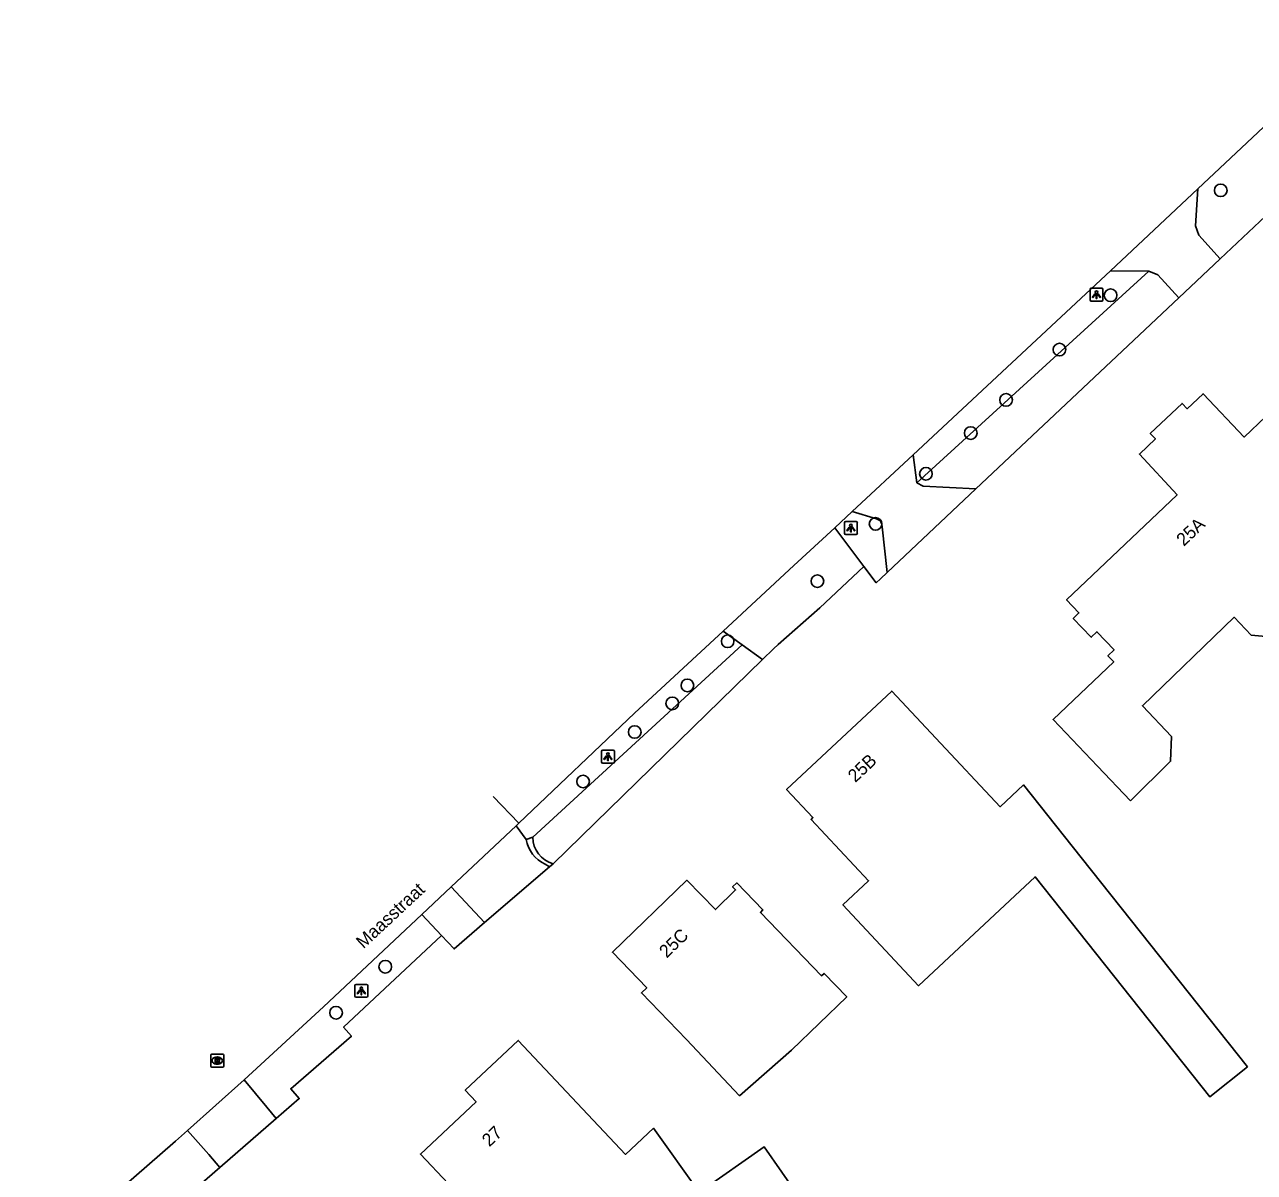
# Model space of a CAD drawing. Extents: x 157321 to 158827, y 386650 to 388532.
# Drawn here: x 157694 to 157789.2, y 388158.4 to 388247.2 of the extents above; entities that cross this region are included whole.
import ezdxf

# ---------------------------------------------------------------- set-up
doc = ezdxf.new("R2010")
doc.units = 0
for name, color, linetype in [('IMGEO_Boom', 7, 'Continuous'), ('IMGEO_Groenvoorziening', 7, 'Continuous'), ('IMGEO_Lichtpunt', 7, 'Continuous'), ('IMGEO_Muur', 7, 'Continuous'), ('IMGEO_Openbare_ruimte_label', 7, 'Continuous'), ('IMGEO_Pand', 7, 'Continuous'), ('IMGEO_Pand_nummerreeks', 7, 'Continuous'), ('IMGEO_Rijbaan_lokaal_gesloten', 7, 'Continuous'), ('IMGEO_Rijbaan_lokaal_open', 7, 'Continuous'), ('IMGEO_Rioolput', 7, 'Continuous'), ('IMGEO_Waterloop', 7, 'Continuous')]:
    doc.layers.add(name, color=color, linetype=linetype)

msp = doc.modelspace()

# ---------------------------------------------------------------- linework, layer by layer
at = {"layer": 'IMGEO_Boom'}
for centre in [(157786.593, 388234.405), (157778.066, 388226.282), (157774.113, 388222.075), (157769.981, 388218.176), (157767.248, 388215.61), (157763.772, 388212.46), (157759.876, 388208.585), (157755.379, 388204.148), (157748.432, 388199.493), (157745.316, 388196.075), (157744.143, 388194.683), (157741.239, 388192.472), (157737.237, 388188.641), (157721.927, 388174.304), (157718.122, 388170.737)]:
    msp.add_circle(centre, 0.489, dxfattribs=at)
at = {"layer": 'IMGEO_Groenvoorziening'}
for points in [[(157802.333, 388243.957), (157786.547, 388229.091)], [(157763.061, 388211.751), (157781.035, 388228.14)], [(157783.351, 388226.082), (157767.637, 388211.284)], [(157760.786, 388204.831), (157760.255, 388204.331), (157759.927, 388204.023), (157758.975, 388205.287)], [(157726.278, 388176.725), (157718.709, 388169.611), (157719.306, 388168.922), (157714.618, 388164.854), (157715.277, 388164.095), (157713.49, 388162.545)], [(157709.136, 388158.769), (157696.163, 388147.519)]]:
    msp.add_lwpolyline(points, dxfattribs=at)
at = {"layer": 'IMGEO_Lichtpunt'}
for p, q in [((157776.479, 388226.726), (157776.479, 388225.919)), ((157776.479, 388226.726), (157776.479, 388225.919)), ((157777.381, 388226.821), (157776.573, 388226.821)), ((157777.381, 388226.821), (157776.573, 388226.821)), ((157777.475, 388225.919), (157777.475, 388226.726)), ((157777.475, 388225.919), (157777.475, 388226.726)), ((157776.573, 388225.825), (157777.381, 388225.825)), ((157776.573, 388225.825), (157777.381, 388225.825)), ((157757.471, 388208.666), (157757.471, 388207.859)), ((157757.471, 388208.666), (157757.471, 388207.859)), ((157758.373, 388208.761), (157757.565, 388208.761)), ((157758.373, 388208.761), (157757.565, 388208.761)), ((157758.467, 388207.859), (157758.467, 388208.666)), ((157758.467, 388207.859), (157758.467, 388208.666)), ((157757.565, 388207.765), (157758.373, 388207.765)), ((157757.565, 388207.765), (157758.373, 388207.765)), ((157738.665, 388190.966), (157738.665, 388190.159)), ((157738.665, 388190.966), (157738.665, 388190.159)), ((157739.567, 388191.061), (157738.759, 388191.061)), ((157739.567, 388191.061), (157738.759, 388191.061)), ((157739.661, 388190.159), (157739.661, 388190.966)), ((157739.661, 388190.159), (157739.661, 388190.966)), ((157738.759, 388190.065), (157739.567, 388190.065)), ((157738.759, 388190.065), (157739.567, 388190.065)), ((157719.579, 388172.837), (157719.579, 388172.03)), ((157719.579, 388172.837), (157719.579, 388172.03)), ((157720.481, 388172.932), (157719.673, 388172.932)), ((157720.481, 388172.932), (157719.673, 388172.932)), ((157720.575, 388172.03), (157720.575, 388172.837)), ((157720.575, 388172.03), (157720.575, 388172.837)), ((157719.673, 388171.936), (157720.481, 388171.936)), ((157719.673, 388171.936), (157720.481, 388171.936))]:
    msp.add_line(p, q, dxfattribs=at)
for points in [[(157776.853, 388226.39), (157776.892, 388226.362), (157776.704, 388226.1), (157776.666, 388226.127), (157776.853, 388226.39)], [(157776.955, 388226.342), (157777.002, 388226.342), (157777.002, 388226.02), (157776.955, 388226.02), (157776.955, 388226.342)], [(157777.065, 388226.362), (157777.103, 388226.389), (157777.29, 388226.127), (157777.251, 388226.099), (157777.065, 388226.362)], [(157757.845, 388208.33), (157757.884, 388208.302), (157757.696, 388208.04), (157757.658, 388208.067), (157757.845, 388208.33)], [(157757.947, 388208.282), (157757.994, 388208.282), (157757.994, 388207.96), (157757.947, 388207.96), (157757.947, 388208.282)], [(157758.057, 388208.302), (157758.095, 388208.329), (157758.282, 388208.067), (157758.243, 388208.039), (157758.057, 388208.302)], [(157739.039, 388190.63), (157739.078, 388190.602), (157738.89, 388190.34), (157738.852, 388190.367), (157739.039, 388190.63)], [(157739.141, 388190.582), (157739.188, 388190.582), (157739.188, 388190.26), (157739.141, 388190.26), (157739.141, 388190.582)], [(157739.251, 388190.602), (157739.289, 388190.629), (157739.476, 388190.367), (157739.437, 388190.339), (157739.251, 388190.602)], [(157719.953, 388172.501), (157719.992, 388172.473), (157719.804, 388172.211), (157719.766, 388172.238), (157719.953, 388172.501)], [(157720.165, 388172.473), (157720.203, 388172.5), (157720.39, 388172.238), (157720.351, 388172.21), (157720.165, 388172.473)], [(157720.055, 388172.453), (157720.102, 388172.453), (157720.102, 388172.131), (157720.055, 388172.131), (157720.055, 388172.453)]]:
    msp.add_lwpolyline(points, dxfattribs=at)
for centre in [(157776.978, 388226.524), (157757.97, 388208.464), (157739.164, 388190.764), (157720.078, 388172.635)]:
    msp.add_circle(centre, 0.0994, dxfattribs=at)
for centre, start, end in [((157776.573, 388226.726), 90, 180), ((157776.573, 388226.726), 90, 180), ((157777.381, 388226.726), 0, 90), ((157777.381, 388226.726), 0, 90), ((157776.573, 388225.919), 180, 270), ((157776.573, 388225.919), 180, 270), ((157777.381, 388225.919), 270, 0), ((157777.381, 388225.919), 270, 360), ((157757.565, 388208.666), 90, 180), ((157757.565, 388208.666), 90, 180), ((157758.373, 388208.666), 0, 90), ((157758.373, 388208.666), 0, 90), ((157757.565, 388207.859), 180, 270), ((157757.565, 388207.859), 180, 270), ((157758.373, 388207.859), 270, 0), ((157758.373, 388207.859), 270, 360), ((157738.759, 388190.966), 90, 180), ((157738.759, 388190.966), 90, 180), ((157739.567, 388190.966), 0, 90), ((157739.567, 388190.966), 0, 90), ((157738.759, 388190.159), 180, 270), ((157738.759, 388190.159), 180, 270), ((157739.567, 388190.159), 270, 0), ((157739.567, 388190.159), 270, 360), ((157719.673, 388172.837), 90, 180), ((157719.673, 388172.837), 90, 180), ((157720.481, 388172.837), 0, 90), ((157720.481, 388172.837), 0, 90), ((157719.673, 388172.03), 180, 270), ((157719.673, 388172.03), 180, 270), ((157720.481, 388172.03), 270, 0), ((157720.481, 388172.03), 270, 360)]:
    msp.add_arc(centre, 0.0946, start, end, dxfattribs=at)
at = {"layer": 'IMGEO_Muur'}
for points in [[(157733.343, 388184.326), (157732.842, 388184.149)], [(157734.303, 388182.235), (157734.641, 388182.043)], [(157734.915, 388182.279), (157734.641, 388182.043)]]:
    msp.add_lwpolyline(points, dxfattribs=at)
for centre, radius, start, end in [((157735.398, 388184.586), 2.593, 189.69291, 245.01774), ((157735.499, 388184.354), 2.156, 180.75099, 254.29416)]:
    msp.add_arc(centre, radius, start, end, dxfattribs=at)
at = {"layer": 'IMGEO_Pand'}
for points in [[(157779.607, 388187.147), (157777.066, 388189.822), (157773.623, 388193.448), (157778.314, 388197.903), (157777.859, 388198.381), (157778.337, 388198.835), (157777.008, 388200.234), (157776.565, 388199.813), (157775.181, 388201.269), (157775.623, 388201.689), (157774.658, 388202.704), (157783.21, 388210.825), (157780.3, 388213.985), (157781.534, 388215.155), (157781.132, 388215.577), (157783.598, 388217.915), (157783.999, 388217.492), (157785.232, 388218.66), (157788.413, 388215.309), (157790.081, 388216.893)], [(157790.641, 388199.802), (157788.938, 388199.97), (157787.623, 388201.354), (157780.527, 388194.504), (157782.778, 388192.132), (157782.708, 388190.203), (157779.607, 388187.147)], [(157788.658, 388166.551), (157785.745, 388164.238), (157772.228, 388181.264), (157763.213, 388172.828), (157757.348, 388179.095), (157759.334, 388180.954), (157754.885, 388185.708), (157755.028, 388185.841), (157752.985, 388188.023), (157761.129, 388195.644), (157764.545, 388191.993), (157769.512, 388186.685), (157771.325, 388188.381), (157775.1, 388183.627), (157788.658, 388166.551)], [(157749.353, 388164.297), (157745.252, 388168.66), (157741.76, 388172.276), (157742.165, 388172.667), (157739.506, 388175.421), (157745.281, 388180.998), (157747.477, 388178.725), (157749.049, 388180.242), (157748.818, 388180.481), (157749.137, 388180.789), (157751.161, 388178.693), (157750.966, 388178.504), (157755.702, 388173.599), (157755.89, 388173.78), (157757.642, 388171.965), (157753.366, 388167.836), (157749.353, 388164.297)], [(157726.801, 388157.512), (157724.654, 388159.794), (157728.962, 388163.849), (157728.122, 388164.741), (157732.224, 388168.6), (157740.534, 388159.769), (157742.69, 388161.797), (157746.219, 388156.84)], [(157746.324, 388156.913), (157751.253, 388160.359), (157756.726, 388152.526), (157751.802, 388149.067), (157748.97, 388153.123)]]:
    msp.add_lwpolyline(points, dxfattribs=at)
at = {"layer": 'IMGEO_Rijbaan_lokaal_gesloten'}
for points in [[(157784.822, 388234.517), (157798.372, 388247.236)], [(157778.061, 388228.171), (157784.822, 388234.517)], [(157762.798, 388213.917), (157778.061, 388228.171)], [(157758.078, 388209.546), (157762.798, 388213.917)], [(157756.718, 388208.287), (157758.078, 388209.546)], [(157748.077, 388200.287), (157753.55, 388205.354), (157756.718, 388208.287)], [(157732.268, 388185.407), (157741.209, 388193.927), (157748.077, 388200.287)], [(157730.293, 388187.485), (157732.268, 388185.407)]]:
    msp.add_lwpolyline(points, dxfattribs=at)
at = {"layer": 'IMGEO_Rijbaan_lokaal_open'}
for points in [[(157784.822, 388234.517), (157784.638, 388231.664), (157784.886, 388230.932), (157786.547, 388229.091)], [(157786.547, 388229.091), (157783.351, 388226.082)], [(157778.061, 388228.171), (157781.035, 388228.14)], [(157781.035, 388228.14), (157781.726, 388227.865), (157783.351, 388226.082)], [(157763.061, 388211.751), (157762.798, 388213.917)], [(157767.637, 388211.284), (157763.551, 388211.493), (157763.061, 388211.751)], [(157767.637, 388211.284), (157760.786, 388204.831)], [(157759.962, 388208.966), (157758.078, 388209.546)], [(157758.975, 388205.287), (157756.718, 388208.287)], [(157760.786, 388204.831), (157760.393, 388208.364)], [(157758.975, 388205.287), (157755.571, 388202.074), (157752.351, 388199.239), (157751.968, 388198.902), (157751.137, 388198.092)], [(157748.077, 388200.287), (157749.554, 388199.227)], [(157749.554, 388199.227), (157751.137, 388198.092)], [(157727.033, 388180.485), (157732.062, 388185.211)], [(157732.062, 388185.211), (157732.268, 388185.407)], [(157732.062, 388185.211), (157732.842, 388184.149)], [(157734.641, 388182.043), (157729.622, 388177.72)], [(157724.756, 388178.345), (157727.033, 388180.485)], [(157729.622, 388177.72), (157727.033, 388180.485)], [(157711.008, 388165.557), (157717.144, 388171.192), (157724.756, 388178.345)], [(157726.278, 388176.725), (157724.756, 388178.345)], [(157729.622, 388177.72), (157727.258, 388175.683), (157726.278, 388176.725)], [(157706.626, 388161.633), (157711.008, 388165.557)], [(157711.008, 388165.557), (157712.752, 388163.441), (157713.49, 388162.545)], [(157713.49, 388162.545), (157709.136, 388158.769)], [(157694.016, 388150.599), (157705.693, 388160.808), (157706.626, 388161.633)], [(157706.626, 388161.633), (157708.272, 388159.755), (157709.136, 388158.769)]]:
    msp.add_lwpolyline(points, dxfattribs=at)
msp.add_arc((157759.805, 388208.398), 0.589, 356.67076, 74.53054, dxfattribs=at)
at = {"layer": 'IMGEO_Rioolput'}
for p, q in [((157708.423, 388166.61), (157708.423, 388167.462)), ((157708.498, 388167.536), (157709.35, 388167.536)), ((157708.934, 388166.756), (157708.909, 388166.756)), ((157708.911, 388167.316), (157708.936, 388167.316)), ((157709.424, 388167.462), (157709.424, 388166.61)), ((157709.35, 388166.536), (157708.498, 388166.536))]:
    msp.add_line(p, q, dxfattribs=at)
for points in [[(157708.423, 388166.61), (157708.423, 388167.462)], [(157708.498, 388167.536), (157709.35, 388167.536)], [(157709.012, 388167.234), (157708.76, 388167.236), (157708.76, 388166.836)], [(157708.76, 388166.836), (157708.884, 388166.836), (157708.884, 388166.998), (157708.895, 388166.998)], [(157708.938, 388167.155), (157708.884, 388167.155), (157708.884, 388167.074)], [(157708.884, 388167.074), (157708.936, 388167.074)], [(157708.942, 388166.969), (157709.013, 388166.836), (157709.153, 388166.836), (157709.088, 388166.962)], [(157709.424, 388167.462), (157709.424, 388166.61)], [(157709.35, 388166.536), (157708.498, 388166.536)]]:
    msp.add_lwpolyline(points, dxfattribs=at)
for centre, radius, start, end in [((157708.5, 388167.46), 0.0765, 91.55205, 178.44795), ((157708.5, 388167.46), 0.0765, 91.55205, 178.44795), ((157708.894, 388166.945), 0.0533, 26.02933, 88.69889), ((157708.92, 388167.263), 0.19, 274.7715, 282.96867), ((157708.944, 388167.059), 0.0964, 77.00612, 93.18647), ((157708.958, 388167.116), 0.0378, 276.66336, 79.67722), ((157709.011, 388167.124), 0.109, 350.36119, 89.41601), ((157709.009, 388167.124), 0.112, 277.58423, 350.98172), ((157708.993, 388166.909), 0.108, 29.51342, 73.79051), ((157709.348, 388167.46), 0.0765, 1.55205, 88.44795), ((157709.348, 388167.46), 0.0765, 1.55205, 88.44795), ((157708.5, 388166.612), 0.0765, 181.55205, 268.44795), ((157708.5, 388166.612), 0.0765, 181.55205, 268.44795), ((157709.348, 388166.612), 0.0765, 271.55205, 358.44795), ((157709.348, 388166.612), 0.0765, 271.55205, 358.44795)]:
    msp.add_arc(centre, radius, start, end, dxfattribs=at)
for centre, major_axis, ratio, start_param, end_param in [((157708.91, 388167.036), (-0.387, 0.002), 0.722429, 4.712389, 7.853982), ((157708.935, 388167.036), (-0.39, 0.002), 0.717154, 1.570796, 4.712389)]:
    msp.add_ellipse(centre, major_axis=major_axis, ratio=ratio, start_param=start_param, end_param=end_param, dxfattribs=at)
at = {"layer": 'IMGEO_Waterloop'}
for points in [[(157749.554, 388199.227), (157733.343, 388184.326)], [(157751.137, 388198.092), (157734.915, 388182.279)]]:
    msp.add_lwpolyline(points, dxfattribs=at)

# ---------------------------------------------------------------- texts
at = {"layer": 'IMGEO_Openbare_ruimte_label'}
msp.add_text('Maasstraat', height=1, rotation=43.01389, dxfattribs=at).set_placement((157720.244, 388175.651))
at = {"layer": 'IMGEO_Pand_nummerreeks'}
for s, rotation, p in [('25A', 43.51922, (157783.738, 388206.803)), ('25B', 43.09789, (157758.307, 388188.512)), ('25C', 44.00076, (157743.714, 388174.925)), ('27', 43.26977, (157729.988, 388160.31))]:
    msp.add_text(s, height=1, rotation=rotation, dxfattribs=at).set_placement(p)

doc.saveas('drawing.dxf')
